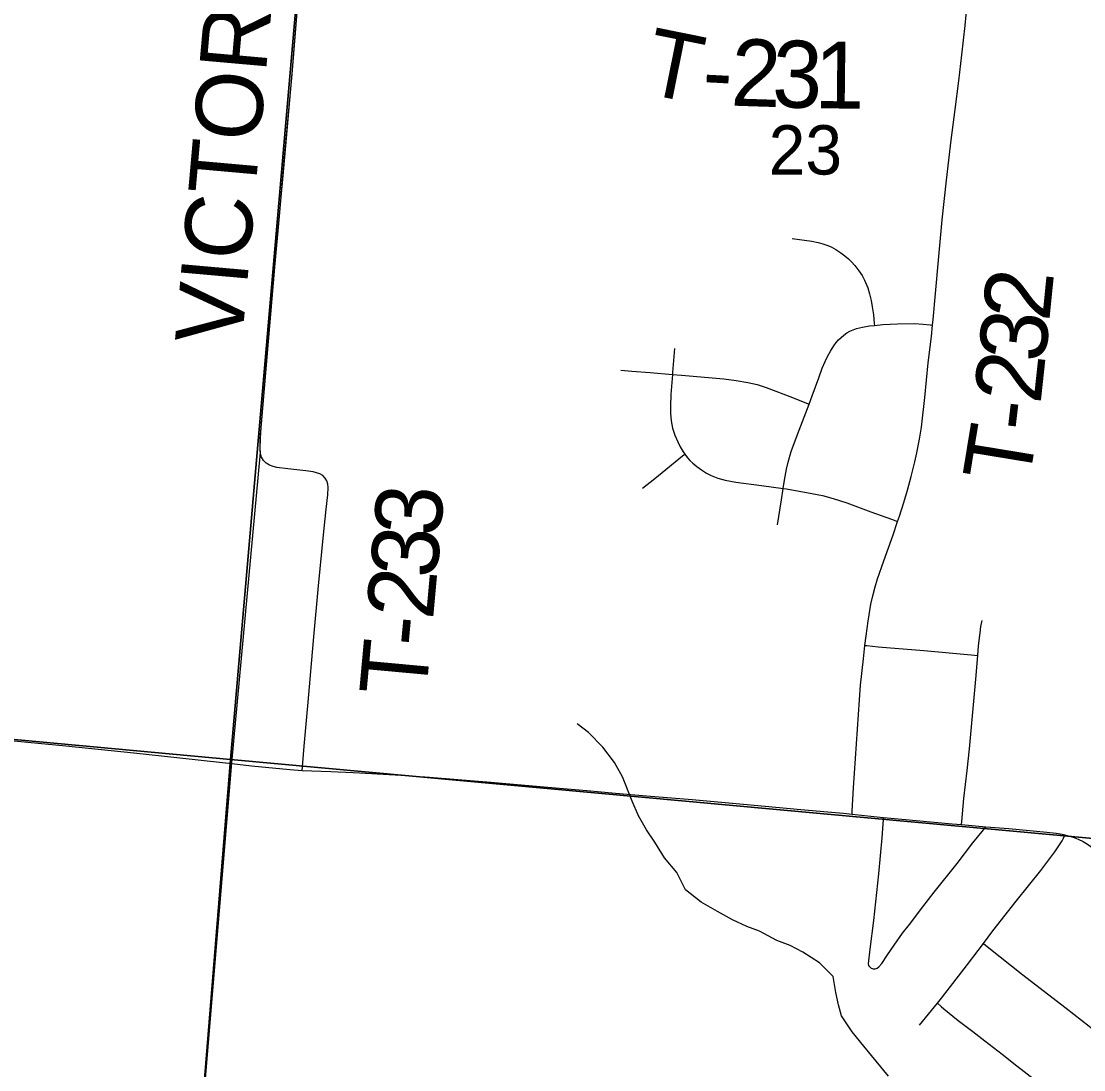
# Model space of a CAD drawing. Extents: x 0 to 1134, y 0 to 440.
# Drawn here: x 842.63 to 843.531, y 363.062 to 363.952 of the extents above; entities that cross this region are included whole.
import ezdxf

# ---------------------------------------------------------------- set-up
doc = ezdxf.new("R2010")
doc.units = 0
for name, color, linetype in [('GM_X_County_Road', 7, 'Continuous'), ('GM_X_Minor_River', 7, 'Continuous'), ('GM_X_Section', 7, 'Continuous'), ('GM_X_Section_Text', 7, 'Continuous'), ('GM_X_Township', 7, 'Continuous'), ('GM_X_Township_Road', 7, 'Continuous'), ('GM_X_Township_Road_Text', 7, 'Continuous'), ('GM_X_Unincorporated', 7, 'Continuous')]:
    doc.layers.add(name, color=color, linetype=linetype)

msp = doc.modelspace()

# ---------------------------------------------------------------- linework, layer by layer
at = {"layer": 'GM_X_County_Road'}
msp.add_line((843.42768, 363.26993), (843.44847, 363.26816), dxfattribs=at)
for points in [[(842.53812, 363.34906), (842.55452, 363.34758), (842.61163, 363.3422), (842.66764, 363.33681), (842.72524, 363.3308), (842.76184, 363.32694), (842.80051, 363.32265), (842.80842, 363.32176)], [(842.80842, 363.32176), (842.82503, 363.31989), (842.85777, 363.31671), (842.86824, 363.31589)], [(842.86824, 363.31589), (842.8923, 363.31492), (842.91142, 363.3141), (842.92717, 363.31342), (842.95176, 363.312), (842.97605, 363.31027), (843.00027, 363.30823), (843.02813, 363.30595), (843.05699, 363.30341), (843.08652, 363.30088), (843.1097, 363.29896), (843.13398, 363.29668), (843.16042, 363.29445), (843.1991, 363.29118), (843.23642, 363.28778), (843.26114, 363.28555), (843.29142, 363.2829), (843.32078, 363.28019)], [(843.32078, 363.28019), (843.32763, 363.27956), (843.33478, 363.27879)], [(843.33478, 363.27879), (843.3453, 363.27764), (843.36156, 363.27606)], [(843.36156, 363.27606), (843.377, 363.27455), (843.41975, 363.2706), (843.42768, 363.26993)], [(843.44847, 363.26816), (843.46777, 363.26652), (843.50008, 363.26362), (843.50805, 363.26269), (843.51312, 363.26177), (843.51536, 363.26123)], [(843.51536, 363.26123), (843.51831, 363.26053), (843.52257, 363.25923), (843.52677, 363.25756), (843.53085, 363.25565), (843.53555, 363.25281), (843.55662, 363.23785), (843.56965, 363.22809), (843.57613, 363.22334)]]:
    msp.add_lwpolyline(points, dxfattribs=at)
at = {"layer": 'GM_X_Minor_River'}
msp.add_lwpolyline([(843.36586, 363.05664), (843.34491, 363.08196), (843.33481, 363.09424), (843.32586, 363.10765), (843.32332, 363.11717), (843.32117, 363.12746), (843.31868, 363.14117), (843.30705, 363.1527), (843.29311, 363.16161), (843.28217, 363.16744), (843.27082, 363.17175), (843.25611, 363.17952), (843.24552, 363.18345), (843.23344, 363.18929), (843.22061, 363.19628), (843.20666, 363.20405), (843.1935, 363.21447), (843.18608, 363.22937), (843.1756, 363.24166), (843.16742, 363.25506), (843.16033, 363.2654), (843.15364, 363.27726), (843.1481, 363.28987), (843.14, 363.31049), (843.13332, 363.32273), (843.12323, 363.33577), (843.11123, 363.34808), (843.10145, 363.35541)], dxfattribs=at)
at = {"layer": 'GM_X_Section'}
for points in [[(841.88315, 364.41118), (842.89403, 364.32508), (842.80734, 363.32517), (841.81284, 363.41708)], [(842.89403, 364.32508), (843.94203, 364.23217), (843.8514, 363.22955), (842.80734, 363.32517)], [(841.81284, 363.41708), (842.80734, 363.32517), (842.72307, 362.28736), (841.77001, 362.36613)], [(842.80734, 363.32517), (843.8514, 363.22955), (843.74548, 362.21165), (842.72307, 362.28736)]]:
    msp.add_lwpolyline(points, close=True, dxfattribs=at)
at = {"layer": 'GM_X_Township'}
msp.add_lwpolyline([(842.86372, 363.95992), (842.85932, 363.90735), (842.85302, 363.83625), (842.84852, 363.78679), (842.84476, 363.7435), (842.83711, 363.65383), (842.83328, 363.61057), (842.83234, 363.59815), (842.83212, 363.58879), (842.83239, 363.58554), (842.80819, 363.32229), (842.77526, 362.92869), (842.72146, 362.28543), (842.71992, 362.26615), (842.70634, 362.09496), (842.68201, 361.82318)], dxfattribs=at)
at = {"layer": 'GM_X_Township_Road'}
msp.add_line((843.39206, 363.09965), (843.40719, 363.11839), dxfattribs=at)
for points in [[(842.83244, 363.58717), (842.83235, 363.58826), (842.83257, 363.59762), (842.83351, 363.61003), (842.83734, 363.6533), (842.84499, 363.74297), (842.84875, 363.78626), (842.85325, 363.83572), (842.85954, 363.90681), (842.86394, 363.95939), (842.86728, 364.00247), (842.87, 364.03331), (842.87499, 364.09207), (842.87797, 364.12921), (842.87872, 364.13732)], [(843.40314, 363.69364), (843.40363, 363.69843), (843.40559, 363.72057), (843.40811, 363.7489), (843.41116, 363.78302), (843.41488, 363.81667), (843.41901, 363.85061), (843.42244, 363.87677), (843.42543, 363.90108), (843.42795, 363.9231), (843.4307, 363.94787), (843.43253, 363.96599), (843.43299, 363.97276), (843.43322, 363.97615)], [(843.28407, 363.76734), (843.30062, 363.765), (843.306, 363.76397), (843.30986, 363.76281), (843.31333, 363.76154), (843.31697, 363.76006), (843.32109, 363.7578), (843.32527, 363.75518), (843.32876, 363.75252), (843.33184, 363.75006), (843.33422, 363.74754), (843.33702, 363.74433), (843.34057, 363.73976), (843.34337, 363.7358), (843.34528, 363.73204), (843.34808, 363.72541), (843.34962, 363.72032), (843.35095, 363.71463), (843.35197, 363.70917), (843.35286, 363.70241), (843.35361, 363.69523), (843.35379, 363.69351)], [(843.29836, 363.62667), (843.30108, 363.63382), (843.3065, 363.64914), (843.30943, 363.65714), (843.31184, 363.663), (843.3139, 363.66713), (843.3164, 363.67169), (843.31924, 363.67616), (843.3214, 363.67894), (843.32342, 363.68123), (843.32554, 363.68338), (843.32785, 363.68535), (843.3303, 363.68711), (843.3329, 363.68862), (843.33564, 363.68988), (843.3385, 363.69088), (843.34377, 363.69209), (843.34954, 363.69312), (843.35379, 363.69351)], [(843.35379, 363.69351), (843.36098, 363.69415), (843.37337, 363.69476), (843.38752, 363.69501), (843.39515, 363.6946), (843.40101, 363.6939), (843.40314, 363.69364)], [(843.37343, 363.52712), (843.37496, 363.53157), (843.37875, 363.54315), (843.38182, 363.55359), (843.38494, 363.56541), (843.38804, 363.57779), (843.38976, 363.58547), (843.39194, 363.59694), (843.39373, 363.60725), (843.39653, 363.63226), (843.39951, 363.66162), (843.40214, 363.68398), (843.40314, 363.69364)], [(843.18411, 363.67401), (843.18248, 363.65362), (843.18235, 363.65198)], [(843.13866, 363.65542), (843.14802, 363.65473), (843.16339, 363.65346), (843.18235, 363.65198)], [(843.18235, 363.65198), (843.18101, 363.63486), (843.18062, 363.62512), (843.18078, 363.61887), (843.18133, 363.61262), (843.18253, 363.60643), (843.1844, 363.60041), (843.18685, 363.59463), (843.18893, 363.59044), (843.19137, 363.58636), (843.19283, 363.58438)], [(843.18235, 363.65198), (843.19005, 363.65138), (843.22594, 363.64819), (843.23644, 363.64682), (843.24636, 363.64516), (843.25426, 363.64337), (843.26201, 363.6407), (843.28431, 363.63243), (843.29626, 363.62754), (843.29836, 363.62667)], [(843.27643, 363.55512), (843.2775, 363.5623), (843.27923, 363.57159), (843.2806, 363.57758), (843.28324, 363.58643), (843.28857, 363.60095), (843.29836, 363.62667)], [(842.86824, 363.31589), (842.86861, 363.32231), (842.86982, 363.33661), (842.87313, 363.37372), (842.87812, 363.42936), (842.88201, 363.47264), (842.88624, 363.51586), (842.88854, 363.53746), (842.8898, 363.54978), (842.89016, 363.55589), (842.8899, 363.55883), (842.88908, 363.56158), (842.88761, 363.56401), (842.88557, 363.56605), (842.88311, 363.56752), (842.88032, 363.56853), (842.87738, 363.56926), (842.87134, 363.57021), (842.8559, 363.5718), (842.84661, 363.57306), (842.84348, 363.57378), (842.84044, 363.57492), (842.83763, 363.57663), (842.83527, 363.57896), (842.83358, 363.58182), (842.83262, 363.585), (842.83244, 363.58717)], [(843.15688, 363.55537), (843.1675, 363.56352), (843.19101, 363.58288), (843.19283, 363.58438)], [(843.19283, 363.58438), (843.19512, 363.58129), (843.19723, 363.57893), (843.19953, 363.57673), (843.20313, 363.57374), (843.20697, 363.57097), (843.21122, 363.56823), (843.21511, 363.56618), (843.21802, 363.56493), (843.22099, 363.56387), (843.22708, 363.56227), (843.23629, 363.56061), (843.25782, 363.55766), (843.27643, 363.55512)], [(843.27156, 363.52443), (843.275, 363.5456), (843.27643, 363.55512)], [(843.27643, 363.55512), (843.2793, 363.55472), (843.30064, 363.55101), (843.3097, 363.54908), (843.31864, 363.54671), (843.33039, 363.54297), (843.35069, 363.53539), (843.36819, 363.52903), (843.37343, 363.52712)], [(843.34578, 363.42192), (843.34677, 363.4301), (843.34848, 363.44246), (843.35079, 363.45693), (843.3523, 363.464), (843.3544, 363.47166), (843.3565, 363.47836), (843.36177, 363.49372), (843.36958, 363.51586), (843.37343, 363.52712)], [(843.44144, 363.41343), (843.44211, 363.42159), (843.44341, 363.43275), (843.44422, 363.43809), (843.44533, 363.44322)], [(843.33478, 363.27879), (843.33494, 363.28147), (843.33614, 363.30129), (843.3387, 363.33836), (843.34205, 363.38833), (843.34439, 363.41047), (843.34578, 363.42192)], [(843.34578, 363.42192), (843.3473, 363.42178), (843.35696, 363.42087), (843.39561, 363.41755), (843.436, 363.41392), (843.44144, 363.41343)], [(843.42768, 363.26993), (843.42791, 363.27262), (843.42963, 363.29205), (843.43244, 363.3159), (843.43436, 363.3342), (843.43577, 363.3498), (843.43802, 363.37476), (843.43982, 363.39347), (843.44144, 363.41343)], [(843.35114, 363.14813), (843.34981, 363.14921), (843.349, 363.15028), (843.34864, 363.15191), (843.3503, 363.16435), (843.35323, 363.18869), (843.3575, 363.22824), (843.36022, 363.25868), (843.36141, 363.27415), (843.36156, 363.27606)], [(843.35114, 363.14813), (843.35278, 363.14762), (843.35452, 363.14767), (843.35599, 363.14813), (843.35763, 363.14926), (843.36013, 363.15217), (843.36484, 363.15958), (843.37045, 363.1677), (843.37751, 363.17781), (843.38353, 363.18516), (843.39482, 363.20019), (843.40444, 363.21256), (843.424, 363.23702), (843.43742, 363.25436), (843.44526, 363.26415), (843.44847, 363.26816)], [(843.44622, 363.16899), (843.45438, 363.17978), (843.47421, 363.20489), (843.49498, 363.23094), (843.50696, 363.24674), (843.51317, 363.25605), (843.51434, 363.25852), (843.51505, 363.26039), (843.51536, 363.26123)], [(843.40719, 363.11839), (843.41061, 363.12264), (843.43291, 363.15138), (843.44622, 363.16899)], [(843.44622, 363.16899), (843.4508, 363.16538), (843.4605, 363.15771), (843.47983, 363.14238), (843.49695, 363.12922), (843.51656, 363.11419), (843.5359, 363.09883), (843.54731, 363.09001), (843.55201, 363.08626), (843.5538, 363.08483)], [(843.40719, 363.11839), (843.41031, 363.11568), (843.41268, 363.11362), (843.42495, 363.10385), (843.43741, 363.09429), (843.44735, 363.0866), (843.46229, 363.07508), (843.47465, 363.06539), (843.48951, 363.05377), (843.50566, 363.04155), (843.50957, 363.03828), (843.51131, 363.03628), (843.5133, 363.03374), (843.51457, 363.03211)]]:
    msp.add_lwpolyline(points, dxfattribs=at)
at = {"layer": 'GM_X_Unincorporated'}
msp.add_lwpolyline([(842.86372, 363.95992), (842.85932, 363.90735), (842.85302, 363.83625), (842.84852, 363.78679), (842.84476, 363.7435), (842.83711, 363.65383), (842.83328, 363.61057), (842.83234, 363.59815), (842.83212, 363.58879), (842.83239, 363.58554), (842.80819, 363.32229), (842.77526, 362.92869), (842.72146, 362.28543), (842.71992, 362.26615), (842.70634, 362.09496), (842.68201, 361.82318)], dxfattribs=at)

# ---------------------------------------------------------------- texts
at = {"layer": 'GM_X_Section_Text'}
msp.add_text('23', height=0.041856, rotation=0.00001, dxfattribs=at).set_placement((843.26404, 363.82152))
at = {"layer": 'GM_X_Township_Road_Text'}
for s, height, rotation, p in [('VICTORY', 0.056818, 84.9299, (842.81676, 363.6759)), ('T', 0.05682, 348.56736, (843.15618, 363.89084)), ('2', 0.05682, 358.1401, (843.23141, 363.88003)), ('3', 0.05682, 358.23415, (843.26649, 363.8789)), ('1', 0.05682, 359.36257, (843.3027, 363.87779)), ('-', 0.05682, 357.07898, (843.20696, 363.88127)), ('2', 0.05682, 84.24046, (843.50207, 363.69609)), ('3', 0.05682, 84.16097, (843.4985, 363.66119)), ('2', 0.05682, 83.82323, (843.49469, 363.62603)), ('-', 0.05682, 83.2797, (843.4919, 363.60227)), ('T', 0.05682, 80.6807, (843.48462, 363.55755)), ('3', 0.05682, 85.52964, (842.98538, 363.51356)), ('3', 0.05682, 84.98747, (842.98227, 363.47811)), ('2', 0.05682, 84.81566, (842.97909, 363.44306)), ('-', 0.05682, 84.75993, (842.97696, 363.41977)), ('T', 0.05682, 84.75551, (842.97307, 363.37744))]:
    msp.add_text(s, height=height, rotation=rotation, dxfattribs=at).set_placement(p)

doc.saveas('drawing.dxf')
